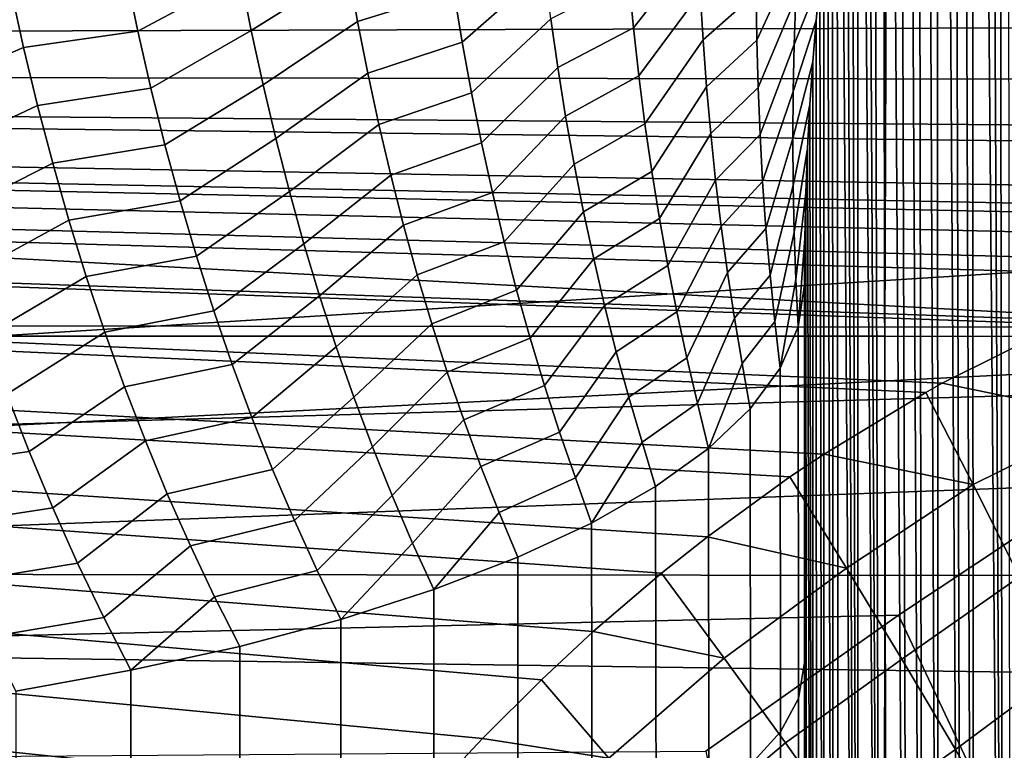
# Model space of a CAD drawing. Header units: metres. Extents: x -23 to 242, y -40 to 23.
# Tile 285 of 450: x 72.45 to 73.81, y 1.47 to 2.48. Entities that reach past the tile are written whole.
import ezdxf

# ---------------------------------------------------------------- set-up
doc = ezdxf.new("R2010")
doc.units = ezdxf.units.M
doc.layers.add('solid_10171013', color=7, linetype='CONTINUOUS')

msp = doc.modelspace()

# ---------------------------------------------------------------- linework, layer by layer
at = {"layer": 'solid_10171013'}
for points in [[(75.555367, 0.669542, 87.244743), (60.5, 0.566861, 87.486641), (60.5, 6.08989, 89.831032), (75.555367, 6.192572, 89.589127)], [(73.800201, 3.764769, 104.09362), (73.806381, 0.156096, 112.611961), (73.816376, 0.171756, 112.601654), (73.812141, 3.80551, 104.029892)], [(73.800201, 3.764769, 104.09362), (73.788193, 3.722998, 104.158447), (73.806381, 0.156096, 112.611961)], [(79.488693, 1.76766, 76.528076), (61.950001, 2.718125, 76.635117), (61.950001, 3.752233, 76.804237), (79.501579, 2.807441, 76.647522)], [(73.788193, 3.722998, 104.158447), (73.776123, 3.680121, 104.224434), (73.806381, 0.156096, 112.611961)], [(73.763947, 3.636025, 104.291649), (73.764488, 0.085818, 112.657089), (73.806381, 0.156096, 112.611961), (73.776123, 3.680121, 104.224434)], [(73.763947, 3.636025, 104.291649), (73.751648, 3.590592, 104.360191), (73.764488, 0.085818, 112.657089)], [(73.739319, 3.5439, 104.429985), (73.749504, 0.058581, 112.674202), (73.764488, 0.085818, 112.657089), (73.751648, 3.590592, 104.360191)], [(73.739319, 3.5439, 104.429985), (73.726982, 3.495955, 104.500992), (73.749504, 0.058581, 112.674202)], [(73.714607, 3.446603, 104.573326), (73.717316, -0.00423, 112.712776), (73.749504, 0.058581, 112.674202), (73.726982, 3.495955, 104.500992)], [(61.950001, 3.467007, 116.24794), (61.950001, 2.430276, 116.402168), (77.81234, 3.380401, 116.262978), (78.179459, 3.44802, 116.251297)], [(73.714607, 3.446603, 104.573326), (73.702179, 3.395682, 104.647087), (73.717316, -0.00423, 112.712776)], [(75.06131, 2.296046, 114.204643), (63.103245, 2.441852, 115.240692), (63.103245, 3.43306, 115.084679), (75.590714, 2.354286, 114.150269)], [(75.631348, 2.360808, 114.145813), (75.590714, 2.354286, 114.150269), (63.103245, 3.43306, 115.084679)], [(75.637169, 2.362109, 114.145126), (75.631348, 2.360808, 114.145813), (63.103245, 3.43306, 115.084679)], [(75.671898, 2.371779, 114.140762), (75.637169, 2.362109, 114.145126), (63.103245, 3.43306, 115.084679)], [(75.683578, 2.375746, 114.139198), (75.671898, 2.371779, 114.140762), (63.103245, 3.43306, 115.084679)], [(75.711815, 2.386786, 114.135216), (75.683578, 2.375746, 114.139198), (63.103245, 3.43306, 115.084679)], [(75.730034, 2.395111, 114.132477), (75.711815, 2.386786, 114.135216), (63.103245, 3.43306, 115.084679)], [(75.750633, 2.405805, 114.129204), (75.730034, 2.395111, 114.132477), (63.103245, 3.43306, 115.084679)], [(75.775948, 2.420806, 114.124916), (75.750633, 2.405805, 114.129204), (63.103245, 3.43306, 115.084679)], [(75.788147, 2.428744, 114.122742), (75.775948, 2.420806, 114.124916), (63.103245, 3.43306, 115.084679)], [(75.821144, 2.452935, 114.116478), (75.788147, 2.428744, 114.122742), (63.103245, 3.43306, 115.084679)], [(75.85807, 2.485429, 114.108658), (75.821144, 2.452935, 114.116478), (63.103245, 3.43306, 115.084679)], [(73.68972, 3.343138, 104.72229), (73.695679, -0.05025, 112.74015), (73.717316, -0.00423, 112.712776), (73.702179, 3.395682, 104.647087)], [(61.950001, 2.430276, 116.402168), (77.463539, 3.306651, 116.275452), (77.81234, 3.380401, 116.262978)], [(73.68972, 3.343138, 104.72229), (73.677376, 3.289148, 104.798805), (73.695679, -0.05025, 112.74015)], [(61.950001, 2.430276, 116.402168), (77.129654, 3.227046, 116.288597), (77.463539, 3.306651, 116.275452)], [(73.665108, 3.233521, 104.87674), (73.675262, -0.096989, 112.767097), (73.695679, -0.05025, 112.74015), (73.677376, 3.289148, 104.798805)], [(61.950001, 2.430276, 116.402168), (76.812851, 3.142426, 116.302216), (77.129654, 3.227046, 116.288597)], [(73.665108, 3.233521, 104.87674), (73.652885, 3.17603, 104.956192), (73.675262, -0.096989, 112.767097)], [(73.640724, 3.116466, 105.037262), (73.64695, -0.168678, 112.807381), (73.675262, -0.096989, 112.767097), (73.652885, 3.17603, 104.956192)], [(61.950001, 2.430276, 116.402168), (76.510971, 3.051931, 116.31636), (76.812851, 3.142426, 116.302216)], [(73.628807, 3.055114, 105.119812), (73.638031, -0.193286, 112.8209), (73.64695, -0.168678, 112.807381), (73.640724, 3.116466, 105.037262)], [(61.950001, 2.430276, 116.402168), (76.214134, 2.95328, 116.331306), (76.510971, 3.051931, 116.31636)], [(69.662666, 3.063542, 278.612061), (69.658768, 2.04225, 278.65271), (73.643036, 2.042211, 279.368134), (73.646683, 3.063551, 279.327393)], [(73.628807, 3.055114, 105.119812), (73.621025, 3.01318, 105.175674), (73.638031, -0.193286, 112.8209)], [(73.646683, 3.063551, 279.327393), (73.643036, 2.042211, 279.368134), (77.626595, 2.041722, 280.073853), (77.62986, 3.062835, 280.032684)], [(73.621025, 3.01318, 105.175674), (73.613358, 2.970295, 105.232239), (73.638031, -0.193286, 112.8209)], [(73.605797, 2.92635, 105.289551), (73.606316, -0.29117, 112.872772), (73.638031, -0.193286, 112.8209), (73.613358, 2.970295, 105.232239)], [(61.950001, 2.430276, 116.402168), (75.920242, 2.846174, 116.346962), (76.214134, 2.95328, 116.331306)], [(73.605797, 2.92635, 105.289551), (73.598358, 2.881233, 105.347649), (73.606316, -0.29117, 112.872772)], [(73.598358, 2.881233, 105.347649), (73.591049, 2.83485, 105.40657), (73.606316, -0.29117, 112.872772)], [(61.950001, 2.430276, 116.402168), (75.631393, 2.730879, 116.363152), (75.920242, 2.846174, 116.346962)], [(73.591049, 2.83485, 105.40657), (73.583992, 2.787464, 105.466278), (73.606316, -0.29117, 112.872772)], [(73.577225, 2.739089, 105.526733), (73.580048, -0.390301, 112.921951), (73.606316, -0.29117, 112.872772), (73.583992, 2.787464, 105.466278)], [(71.527611, 2.740899, 250.329803), (74.286957, 2.736998, 250.916077), (74.295448, 2.395861, 250.867554), (71.536301, 2.399418, 250.280441)], [(73.570747, 2.689569, 105.587959), (73.572212, -0.425118, 112.938622), (73.580048, -0.390301, 112.921951), (73.577225, 2.739089, 105.526733)], [(61.950001, 2.430276, 116.402168), (75.344017, 2.605949, 116.379929), (75.631393, 2.730879, 116.363152)], [(79.473778, 0.722805, 76.463036), (61.950001, 1.675825, 76.520157), (61.950001, 2.718125, 76.635117), (79.488693, 1.76766, 76.528076)], [(76.138664, 2.025793, 79.573158), (76.143135, 2.503043, 79.643074), (64.862846, 2.693465, 78.67411), (64.862846, 1.705544, 78.541382)], [(73.570747, 2.689569, 105.587959), (73.56456, 2.638747, 105.649948), (73.572212, -0.425118, 112.938622)], [(73.2967, 2.46703, 104.936378), (73.385712, 2.580369, 105.01545), (73.383606, 2.645624, 104.939041), (73.290253, 2.533718, 104.861908)], [(73.466515, 2.449829, 105.393082), (73.52343, 2.573168, 105.485207), (73.527367, 2.637603, 105.407379), (73.46566, 2.514966, 105.316605)], [(73.558693, 2.586462, 105.712708), (73.559113, -0.49202, 112.969719), (73.572212, -0.425118, 112.938622), (73.56456, 2.638747, 105.649948)], [(72.77047, 2.463029, 104.298851), (72.90416, 2.547067, 104.347946), (72.892609, 2.619209, 104.279282), (72.755714, 2.538194, 104.232346)], [(61.950001, 2.430276, 116.402168), (75.056221, 2.470608, 116.397202), (75.344017, 2.605949, 116.379929)], [(72.614166, 2.462305, 104.191513), (72.755714, 2.538194, 104.232346), (72.742287, 2.613908, 104.165131), (72.597778, 2.541637, 104.12635)], [(73.060997, 2.446875, 104.594009), (73.174164, 2.546693, 104.659752), (73.166519, 2.614591, 104.586899), (73.049515, 2.516981, 104.523285)], [(72.916916, 2.475409, 104.415924), (73.049515, 2.516981, 104.523285), (73.039169, 2.587546, 104.451828), (72.90416, 2.547067, 104.347946)], [(73.304138, 2.400669, 105.010056), (73.38868, 2.515252, 105.091087), (73.385712, 2.580369, 105.01545), (73.2967, 2.46703, 104.936378)], [(73.392548, 2.450312, 105.165932), (73.46566, 2.514966, 105.316605), (73.465675, 2.580148, 105.23925), (73.38868, 2.515252, 105.091087)], [(73.518013, 2.443911, 105.638191), (73.553177, 2.532554, 105.776245), (73.558693, 2.586462, 105.712708), (73.520302, 2.508596, 105.562157)], [(73.558693, 2.586462, 105.712708), (73.553177, 2.532554, 105.776245), (73.559113, -0.49202, 112.969719)], [(73.468269, 2.384768, 105.468658), (73.520302, 2.508596, 105.562157), (73.52343, 2.573168, 105.485207), (73.466515, 2.449829, 105.393082)], [(72.45697, 2.439695, 104.120827), (72.614166, 2.462305, 104.191513), (72.597778, 2.541637, 104.12635), (72.439316, 2.520467, 104.059555)], [(72.632057, 2.38364, 104.255913), (72.77047, 2.463029, 104.298851), (72.755714, 2.538194, 104.232346), (72.614166, 2.462305, 104.191513)], [(72.786575, 2.388473, 104.364609), (72.916916, 2.475409, 104.415924), (72.90416, 2.547067, 104.347946), (72.77047, 2.463029, 104.298851)], [(73.073616, 2.377284, 104.663979), (73.182838, 2.479151, 104.731888), (73.174164, 2.546693, 104.659752), (73.060997, 2.446875, 104.594009)], [(73.192535, 2.412011, 104.803276), (73.2967, 2.46703, 104.936378), (73.290253, 2.533718, 104.861908), (73.182838, 2.479151, 104.731888)], [(73.516594, 2.379137, 105.713272), (73.548088, 2.476936, 105.840553), (73.553177, 2.532554, 105.776245), (73.518013, 2.443911, 105.638191)], [(73.548088, 2.476936, 105.840553), (73.549065, -0.555398, 112.997887), (73.559113, -0.49202, 112.969719), (73.553177, 2.532554, 105.776245)], [(72.306061, 2.3746, 104.096237), (72.45697, 2.439695, 104.120827), (72.439316, 2.520467, 104.059555), (72.285835, 2.459784, 104.036949)], [(72.93087, 2.404288, 104.483185), (73.060997, 2.446875, 104.594009), (73.049515, 2.516981, 104.523285), (72.916916, 2.475409, 104.415924)], [(73.312576, 2.334683, 105.082909), (73.392548, 2.450312, 105.165932), (73.38868, 2.515252, 105.091087), (73.304138, 2.400669, 105.010056)], [(73.397324, 2.385587, 105.239944), (73.466515, 2.449829, 105.393082), (73.46566, 2.514966, 105.316605), (73.392548, 2.450312, 105.165932)], [(73.470947, 2.319818, 105.543289), (73.518013, 2.443911, 105.638191), (73.520302, 2.508596, 105.562157), (73.468269, 2.384768, 105.468658)], [(61.950001, 2.430276, 116.402168), (74.769897, 2.325594, 116.414673), (75.056221, 2.470608, 116.397202)], [(72.804024, 2.314594, 104.429611), (72.93087, 2.404288, 104.483185), (72.916916, 2.475409, 104.415924), (72.786575, 2.388473, 104.364609)], [(73.087402, 2.308268, 104.73317), (73.192535, 2.412011, 104.803276), (73.182838, 2.479151, 104.731888), (73.073616, 2.377284, 104.663979)], [(73.516083, 2.314313, 105.787338), (73.543541, 2.419802, 105.905632), (73.548088, 2.476936, 105.840553), (73.516594, 2.379137, 105.713272)], [(73.543541, 2.419802, 105.905632), (73.544144, -0.593306, 113.014069), (73.549065, -0.555398, 112.997887), (73.548088, 2.476936, 105.840553)], [(72.476181, 2.359609, 104.181335), (72.632057, 2.38364, 104.255913), (72.614166, 2.462305, 104.191513), (72.45697, 2.439695, 104.120827)], [(72.651459, 2.305714, 104.319504), (72.786575, 2.388473, 104.364609), (72.77047, 2.463029, 104.298851), (72.632057, 2.38364, 104.255913)], [(73.203278, 2.345326, 104.873901), (73.304138, 2.400669, 105.010056), (73.2967, 2.46703, 104.936378), (73.192535, 2.412011, 104.803276)], [(72.942596, 1.324719, 114.489563), (63.103245, 1.443761, 115.34388), (63.103245, 2.441852, 115.240692), (73.015564, 1.409246, 114.476738)], [(73.088928, 1.488052, 114.463943), (73.015564, 1.409246, 114.476738), (63.103245, 2.441852, 115.240692)], [(73.169899, 1.568847, 114.449959), (73.088928, 1.488052, 114.463943), (63.103245, 2.441852, 115.240692)], [(73.241348, 1.63517, 114.437759), (73.169899, 1.568847, 114.449959), (63.103245, 2.441852, 115.240692)], [(73.335434, 1.715519, 114.421982), (73.241348, 1.63517, 114.437759), (63.103245, 2.441852, 115.240692)], [(73.398781, 1.765659, 114.411545), (73.335434, 1.715519, 114.421982), (63.103245, 2.441852, 115.240692)], [(73.512039, 1.848078, 114.393265), (73.398781, 1.765659, 114.411545), (63.103245, 2.441852, 115.240692)], [(73.559113, 1.87955, 114.385849), (73.512039, 1.848078, 114.393265), (63.103245, 2.441852, 115.240692)], [(73.699394, 1.964679, 114.364349), (73.559113, 1.87955, 114.385849), (63.103245, 2.441852, 115.240692)], [(73.721695, 1.977118, 114.361015), (73.699394, 1.964679, 114.364349), (63.103245, 2.441852, 115.240692)], [(73.885132, 2.058769, 114.337395), (73.721695, 1.977118, 114.361015), (63.103245, 2.441852, 115.240692)], [(73.896645, 2.063923, 114.335785), (73.885132, 2.058769, 114.337395), (63.103245, 2.441852, 115.240692)], [(74.048531, 2.125135, 114.315208), (73.896645, 2.063923, 114.335785), (63.103245, 2.441852, 115.240692)], [(74.103394, 2.144043, 114.308113), (74.048531, 2.125135, 114.315208), (63.103245, 2.441852, 115.240692)], [(74.211388, 2.17654, 114.294647), (74.103394, 2.144043, 114.308113), (63.103245, 2.441852, 115.240692)], [(74.317108, 2.202704, 114.282112), (74.211388, 2.17654, 114.294647), (63.103245, 2.441852, 115.240692)], [(74.37249, 2.214114, 114.27581), (74.317108, 2.202704, 114.282112), (63.103245, 2.441852, 115.240692)], [(74.531891, 2.237857, 114.258781), (74.37249, 2.214114, 114.27581), (63.103245, 2.441852, 115.240692)], [(75.06131, 2.296046, 114.204643), (74.531891, 2.237857, 114.258781), (63.103245, 2.441852, 115.240692)], [(72.946045, 2.333764, 104.549706), (73.073616, 2.377284, 104.663979), (73.060997, 2.446875, 104.594009), (72.93087, 2.404288, 104.483185)], [(73.322029, 2.269121, 105.154892), (73.397324, 2.385587, 105.239944), (73.392548, 2.450312, 105.165932), (73.312576, 2.334683, 105.082909)], [(73.403046, 2.321119, 105.31308), (73.468269, 2.384768, 105.468658), (73.466515, 2.449829, 105.393082), (73.397324, 2.385587, 105.239944)], [(73.474571, 2.255024, 105.616913), (73.516594, 2.379137, 105.713272), (73.518013, 2.443911, 105.638191), (73.470947, 2.319818, 105.543289)], [(61.950001, 2.430276, 116.402168), (61.950001, 1.387037, 116.501968), (74.487061, 2.17173, 116.432037), (74.769897, 2.325594, 116.414673)], [(72.328033, 2.290204, 104.154694), (72.476181, 2.359609, 104.181335), (72.45697, 2.439695, 104.120827), (72.306061, 2.3746, 104.096237)], [(73.516518, 2.249495, 105.860321), (73.539627, 2.361184, 105.971489), (73.543541, 2.419802, 105.905632), (73.516083, 2.314313, 105.787338)], [(73.543541, 2.419802, 105.905632), (73.539627, 2.361184, 105.971489), (73.544144, -0.593306, 113.014069)], [(72.822838, 2.241462, 104.493828), (72.946045, 2.333764, 104.549706), (72.93087, 2.404288, 104.483185), (72.804024, 2.314594, 104.429611)], [(73.102364, 2.239889, 104.801552), (73.203278, 2.345326, 104.873901), (73.192535, 2.412011, 104.803276), (73.087402, 2.308268, 104.73317)], [(73.21508, 2.27915, 104.943718), (73.312576, 2.334683, 105.082909), (73.304138, 2.400669, 105.010056), (73.203278, 2.345326, 104.873901)], [(71.536301, 2.399418, 250.280441), (74.295448, 2.395861, 250.867554), (74.302727, 2.054094, 250.825897), (71.543762, 2.057261, 250.238113)], [(72.672371, 2.228608, 104.382294), (72.804024, 2.314594, 104.429611), (72.786575, 2.388473, 104.364609), (72.651459, 2.305714, 104.319504)], [(72.496956, 2.280281, 104.241051), (72.651459, 2.305714, 104.319504), (72.632057, 2.38364, 104.255913), (72.476181, 2.359609, 104.181335)], [(72.96244, 2.263901, 104.615463), (73.087402, 2.308268, 104.73317), (73.073616, 2.377284, 104.663979), (72.946045, 2.333764, 104.549706)], [(73.33252, 2.204032, 105.225983), (73.403046, 2.321119, 105.31308), (73.397324, 2.385587, 105.239944), (73.322029, 2.269121, 105.154892)], [(73.409721, 2.256947, 105.385315), (73.470947, 2.319818, 105.543289), (73.468269, 2.384768, 105.468658), (73.403046, 2.321119, 105.31308)], [(73.479179, 2.190452, 105.689476), (73.516083, 2.314313, 105.787338), (73.516594, 2.379137, 105.713272), (73.474571, 2.255024, 105.616913)], [(72.351768, 2.206683, 104.212303), (72.496956, 2.280281, 104.241051), (72.476181, 2.359609, 104.181335), (72.328033, 2.290204, 104.154694)], [(73.517944, 2.184741, 105.932159), (73.536423, 2.301091, 106.038116), (73.539627, 2.361184, 105.971489), (73.516518, 2.249495, 105.860321)], [(73.539627, 2.361184, 105.971489), (73.536423, 2.301091, 106.038116), (73.544144, -0.593306, 113.014069)], [(72.843018, 2.169151, 104.557243), (72.96244, 2.263901, 104.615463), (72.946045, 2.333764, 104.549706), (72.822838, 2.241462, 104.493828)], [(73.1185, 2.17221, 104.86911), (73.21508, 2.27915, 104.943718), (73.203278, 2.345326, 104.873901), (73.102364, 2.239889, 104.801552)], [(73.227959, 2.213537, 105.012711), (73.322029, 2.269121, 105.154892), (73.312576, 2.334683, 105.082909), (73.21508, 2.27915, 104.943718)], [(73.344048, 2.139476, 105.29612), (73.409721, 2.256947, 105.385315), (73.403046, 2.321119, 105.31308), (73.33252, 2.204032, 105.225983)], [(73.417366, 2.193124, 105.456596), (73.474571, 2.255024, 105.616913), (73.470947, 2.319818, 105.543289), (73.409721, 2.256947, 105.385315)], [(72.51931, 2.201793, 104.29998), (72.672371, 2.228608, 104.382294), (72.651459, 2.305714, 104.319504), (72.496956, 2.280281, 104.241051)], [(72.694809, 2.152404, 104.444252), (72.822838, 2.241462, 104.493828), (72.804024, 2.314594, 104.429611), (72.672371, 2.228608, 104.382294)], [(72.980072, 2.194766, 104.680443), (73.102364, 2.239889, 104.801552), (73.087402, 2.308268, 104.73317), (72.96244, 2.263901, 104.615463)], [(73.484802, 2.126167, 105.76091), (73.516518, 2.249495, 105.860321), (73.516083, 2.314313, 105.787338), (73.479179, 2.190452, 105.689476)], [(73.520393, 2.120109, 106.002777), (73.534027, 2.239539, 106.105537), (73.536423, 2.301091, 106.038116), (73.517944, 2.184741, 105.932159)], [(73.534027, 2.239539, 106.105537), (73.536095, -0.678682, 113.048912), (73.544144, -0.593306, 113.014069), (73.536423, 2.301091, 106.038116)], [(72.377274, 2.124128, 104.269066), (72.51931, 2.201793, 104.29998), (72.496956, 2.280281, 104.241051), (72.351768, 2.206683, 104.212303)], [(73.135818, 2.105293, 104.935791), (73.227959, 2.213537, 105.012711), (73.21508, 2.27915, 104.943718), (73.1185, 2.17221, 104.86911)], [(73.241905, 2.14854, 105.080841), (73.33252, 2.204032, 105.225983), (73.322029, 2.269121, 105.154892), (73.227959, 2.213537, 105.012711)], [(72.864571, 2.097734, 104.619843), (72.980072, 2.194766, 104.680443), (72.96244, 2.263901, 104.615463), (72.843018, 2.169151, 104.557243)], [(73.356621, 2.075534, 105.365257), (73.417366, 2.193124, 105.456596), (73.409721, 2.256947, 105.385315), (73.344048, 2.139476, 105.29612)], [(73.425995, 2.129722, 105.526855), (73.479179, 2.190452, 105.689476), (73.474571, 2.255024, 105.616913), (73.417366, 2.193124, 105.456596)], [(72.718788, 2.077182, 104.505363), (72.843018, 2.169151, 104.557243), (72.822838, 2.241462, 104.493828), (72.694809, 2.152404, 104.444252)], [(72.99894, 2.126422, 104.744621), (73.1185, 2.17221, 104.86911), (73.102364, 2.239889, 104.801552), (72.980072, 2.194766, 104.680443)], [(73.491447, 2.062236, 105.831139), (73.517944, 2.184741, 105.932159), (73.516518, 2.249495, 105.860321), (73.484802, 2.126167, 105.76091)], [(73.523659, 2.054797, 106.069511), (73.532524, 2.176548, 106.173744), (73.534027, 2.239539, 106.105537), (73.520393, 2.120109, 106.002777)], [(73.532524, 2.176548, 106.173744), (73.535057, -0.694671, 113.055199), (73.536095, -0.678682, 113.048912), (73.534027, 2.239539, 106.105537)], [(72.543251, 2.124226, 104.358101), (72.694809, 2.152404, 104.444252), (72.672371, 2.228608, 104.382294), (72.51931, 2.201793, 104.29998)], [(73.154312, 2.039213, 105.001564), (73.241905, 2.14854, 105.080841), (73.227959, 2.213537, 105.012711), (73.135818, 2.105293, 104.935791)], [(72.404564, 2.042628, 104.324951), (72.543251, 2.124226, 104.358101), (72.51931, 2.201793, 104.29998), (72.377274, 2.124128, 104.269066)], [(73.256935, 2.084229, 105.148056), (73.344048, 2.139476, 105.29612), (73.33252, 2.204032, 105.225983), (73.241905, 2.14854, 105.080841)], [(72.887489, 2.027286, 104.681587), (72.99894, 2.126422, 104.744621), (72.980072, 2.194766, 104.680443), (72.864571, 2.097734, 104.619843)], [(73.370255, 2.012284, 105.433342), (73.425995, 2.129722, 105.526855), (73.417366, 2.193124, 105.456596), (73.356621, 2.075534, 105.365257)], [(73.435631, 2.06681, 105.596046), (73.484802, 2.126167, 105.76091), (73.479179, 2.190452, 105.689476), (73.425995, 2.129722, 105.526855)], [(73.517944, 2.184741, 105.932159), (73.491447, 2.062236, 105.831139), (73.498695, 1.997931, 105.897705), (73.520393, 2.120109, 106.002777)], [(61.950001, 1.387037, 116.501968), (74.20787, 2.009006, 116.449097), (74.487061, 2.17173, 116.432037)], [(73.019043, 2.058936, 104.807953), (73.135818, 2.105293, 104.935791), (73.1185, 2.17221, 104.86911), (72.99894, 2.126422, 104.744621)], [(73.523659, 2.054797, 106.069511), (73.531998, 2.112142, 106.24276), (73.532524, 2.176548, 106.173744)], [(73.532524, 2.176548, 106.173744), (73.531998, 2.112142, 106.24276), (73.535057, -0.694671, 113.055199)], [(72.744286, 2.003025, 104.56559), (72.864571, 2.097734, 104.619843), (72.843018, 2.169151, 104.557243), (72.718788, 2.077182, 104.505363)], [(72.568787, 2.047661, 104.415382), (72.718788, 2.077182, 104.505363), (72.694809, 2.152404, 104.444252), (72.543251, 2.124226, 104.358101)], [(73.173981, 1.974062, 105.066391), (73.256935, 2.084229, 105.148056), (73.241905, 2.14854, 105.080841), (73.154312, 2.039213, 105.001564)], [(73.273048, 2.020684, 105.214325), (73.356621, 2.075534, 105.365257), (73.344048, 2.139476, 105.29612), (73.256935, 2.084229, 105.148056)], [(73.384941, 1.949804, 105.500313), (73.435631, 2.06681, 105.596046), (73.425995, 2.129722, 105.526855), (73.370255, 2.012284, 105.433342)], [(72.433624, 1.962273, 104.379929), (72.568787, 2.047661, 104.415382), (72.543251, 2.124226, 104.358101), (72.404564, 2.042628, 104.324951)], [(72.911766, 1.957892, 104.742432), (73.019043, 2.058936, 104.807953), (72.99894, 2.126422, 104.744621), (72.887489, 2.027286, 104.681587)], [(73.446289, 2.00446, 105.664108), (73.491447, 2.062236, 105.831139), (73.484802, 2.126167, 105.76091), (73.435631, 2.06681, 105.596046)], [(73.520393, 2.120109, 106.002777), (73.498695, 1.997931, 105.897705), (73.523659, 2.054797, 106.069511)], [(73.040375, 1.992388, 104.870407), (73.154312, 2.039213, 105.001564), (73.135818, 2.105293, 104.935791), (73.019043, 2.058936, 104.807953)], [(73.523659, 2.054797, 106.069511), (73.523903, 1.54288, 106.224167), (73.531998, 1.592732, 106.396996), (73.531998, 2.112142, 106.24276)], [(73.535057, -0.694671, 113.055199), (73.531998, 2.112142, 106.24276), (73.531998, 1.592732, 106.396996), (73.531998, -0.795674, 113.09314)], [(72.771294, 1.930029, 104.624893), (72.887489, 2.027286, 104.681587), (72.864571, 2.097734, 104.619843), (72.744286, 2.003025, 104.56559)], [(72.595894, 1.97218, 104.471802), (72.744286, 2.003025, 104.56559), (72.718788, 2.077182, 104.505363), (72.568787, 2.047661, 104.415382)], [(73.194801, 1.909933, 105.130219), (73.273048, 2.020684, 105.214325), (73.256935, 2.084229, 105.148056), (73.173981, 1.974062, 105.066391)], [(73.290222, 1.957991, 105.279587), (73.370255, 2.012284, 105.433342), (73.356621, 2.075534, 105.365257), (73.273048, 2.020684, 105.214325)], [(73.435631, 2.06681, 105.596046), (73.384941, 1.949804, 105.500313), (73.399895, 1.887525, 105.564148), (73.446289, 2.00446, 105.664108)], [(73.446289, 2.00446, 105.664108), (73.457329, 1.942019, 105.728783), (73.498695, 1.997931, 105.897705), (73.491447, 2.062236, 105.831139)], [(71.543762, 2.057261, 250.238113), (74.302727, 2.054094, 250.825897), (74.308807, 1.71187, 250.791153), (71.54998, 1.714606, 250.20282)], [(72.464447, 1.88317, 104.43396), (72.595894, 1.97218, 104.471802), (72.568787, 2.047661, 104.415382), (72.433624, 1.962273, 104.379929)], [(72.937386, 1.889659, 104.802353), (73.040375, 1.992388, 104.870407), (73.019043, 2.058936, 104.807953), (72.911766, 1.957892, 104.742432)], [(73.523903, 1.54288, 106.224167), (73.523659, 2.054797, 106.069511), (73.498695, 1.997931, 105.897705), (73.499161, 1.496837, 106.048935)], [(73.951469, 1.929851, 114.339439), (73.721695, 1.977118, 114.361015), (73.885132, 2.058769, 114.337395)], [(69.658768, 2.04225, 278.65271), (69.657867, 1.020599, 278.677399), (73.642502, 1.020546, 279.392853), (73.643036, 2.042211, 279.368134)], [(73.06292, 1.926873, 104.931953), (73.173981, 1.974062, 105.066391), (73.154312, 2.039213, 105.001564), (73.040375, 1.992388, 104.870407)], [(73.643036, 2.042211, 279.368134), (73.642502, 1.020546, 279.392853), (77.626488, 1.020294, 280.098846), (77.626595, 2.041722, 280.073853)], [(76.133759, 1.546836, 79.516167), (76.138664, 2.025793, 79.573158), (64.862846, 1.705544, 78.541382)], [(72.799789, 1.858309, 104.68325), (72.911766, 1.957892, 104.742432), (72.887489, 2.027286, 104.681587), (72.771294, 1.930029, 104.624893)], [(73.216759, 1.846913, 105.192993), (73.290222, 1.957991, 105.279587), (73.273048, 2.020684, 105.214325), (73.194801, 1.909933, 105.130219)], [(61.950001, 1.387037, 116.501968), (73.932167, 1.837407, 116.46563), (74.20787, 2.009006, 116.449097)], [(73.308472, 1.896227, 105.343796), (73.384941, 1.949804, 105.500313), (73.370255, 2.012284, 105.433342), (73.290222, 1.957991, 105.279587)], [(72.62458, 1.897882, 104.527336), (72.771294, 1.930029, 104.624893), (72.744286, 2.003025, 104.56559), (72.595894, 1.97218, 104.471802)], [(73.446289, 2.00446, 105.664108), (73.399895, 1.887525, 105.564148), (73.457329, 1.942019, 105.728783)], [(73.499161, 1.496837, 106.048935), (73.498695, 1.997931, 105.897705), (73.457329, 1.942019, 105.728783), (73.45797, 1.45156, 105.876617)], [(72.964325, 1.822687, 104.861328), (73.06292, 1.926873, 104.931953), (73.040375, 1.992388, 104.870407), (72.937386, 1.889659, 104.802353)], [(72.497002, 1.805444, 104.487045), (72.62458, 1.897882, 104.527336), (72.595894, 1.97218, 104.471802), (72.464447, 1.88317, 104.43396)], [(73.086662, 1.862484, 104.992554), (73.194801, 1.909933, 105.130219), (73.173981, 1.974062, 105.066391), (73.06292, 1.926873, 104.931953)], [(73.76461, 1.837505, 114.365746), (73.699394, 1.964679, 114.364349), (73.721695, 1.977118, 114.361015), (73.951469, 1.929851, 114.339439)], [(72.302673, 1.859918, 104.363922), (72.464447, 1.88317, 104.43396), (72.433624, 1.962273, 104.379929), (72.271172, 1.940222, 104.314064)], [(72.829758, 1.787977, 104.740639), (72.937386, 1.889659, 104.802353), (72.911766, 1.957892, 104.742432), (72.799789, 1.858309, 104.68325)], [(73.290222, 1.957991, 105.279587), (73.216759, 1.846913, 105.192993), (73.238884, 1.784599, 105.253189), (73.308472, 1.896227, 105.343796)], [(73.76461, 1.837505, 114.365746), (73.559113, 1.87955, 114.385849), (73.699394, 1.964679, 114.364349)], [(73.308472, 1.896227, 105.343796), (73.326881, 1.834905, 105.405174), (73.399895, 1.887525, 105.564148), (73.384941, 1.949804, 105.500313)], [(73.45797, 1.45156, 105.876617), (73.457329, 1.942019, 105.728783), (73.399895, 1.887525, 105.564148), (73.400681, 1.407429, 105.708656)], [(72.654808, 1.824879, 104.581947), (72.799789, 1.858309, 104.68325), (72.771294, 1.930029, 104.624893), (72.62458, 1.897882, 104.527336)], [(72.992538, 1.757077, 104.919296), (73.086662, 1.862484, 104.992554), (73.06292, 1.926873, 104.931953), (72.964325, 1.822687, 104.861328)], [(73.951469, 1.929851, 114.339439), (74.004753, 1.795591, 114.329147), (73.828377, 1.71034, 114.353569), (73.76461, 1.837505, 114.365746)], [(73.11158, 1.79931, 105.052155), (73.216759, 1.846913, 105.192993), (73.194801, 1.909933, 105.130219), (73.086662, 1.862484, 104.992554)], [(72.531273, 1.729218, 104.539162), (72.654808, 1.824879, 104.581947), (72.62458, 1.897882, 104.527336), (72.497002, 1.805444, 104.487045)], [(72.861145, 1.719142, 104.797012), (72.964325, 1.822687, 104.861328), (72.937386, 1.889659, 104.802353), (72.829758, 1.787977, 104.740639)], [(73.308472, 1.896227, 105.343796), (73.238884, 1.784599, 105.253189), (73.326881, 1.834905, 105.405174)], [(73.400681, 1.407429, 105.708656), (73.399895, 1.887525, 105.564148), (73.326881, 1.834905, 105.405174), (73.327766, 1.364813, 105.546463)], [(72.335953, 1.780945, 104.412872), (72.497002, 1.805444, 104.487045), (72.464447, 1.88317, 104.43396), (72.302673, 1.859918, 104.363922)], [(73.590012, 1.722393, 114.392036), (73.512039, 1.848078, 114.393265), (73.559113, 1.87955, 114.385849), (73.76461, 1.837505, 114.365746)], [(72.686554, 1.753285, 104.635635), (72.829758, 1.787977, 104.740639), (72.799789, 1.858309, 104.68325), (72.654808, 1.824879, 104.581947)], [(73.086662, 1.862484, 104.992554), (72.992538, 1.757077, 104.919296), (73.022011, 1.692923, 104.976219), (73.11158, 1.79931, 105.052155)], [(73.11158, 1.79931, 105.052155), (73.137634, 1.73744, 105.11071), (73.238884, 1.784599, 105.253189), (73.216759, 1.846913, 105.192993)], [(73.590012, 1.722393, 114.392036), (73.398781, 1.765659, 114.411545), (73.512039, 1.848078, 114.393265)], [(61.950001, 1.387037, 116.501968), (73.661537, 1.657761, 116.481346), (73.932167, 1.837407, 116.46563)], [(73.327766, 1.364813, 105.546463), (73.326881, 1.834905, 105.405174), (73.238884, 1.784599, 105.253189), (73.239838, 1.324066, 105.391388)], [(73.76461, 1.837505, 114.365746), (73.828377, 1.71034, 114.353569), (73.666351, 1.597102, 114.376335), (73.590012, 1.722393, 114.392036)], [(73.797394, 1.369268, 116.514908), (74.143768, 1.590537, 116.498962), (73.932167, 1.837407, 116.46563), (73.661537, 1.657761, 116.481346)], [(72.567207, 1.654612, 104.590263), (72.686554, 1.753285, 104.635635), (72.654808, 1.824879, 104.581947), (72.531273, 1.729218, 104.539162)], [(72.964325, 1.822687, 104.861328), (72.861145, 1.719142, 104.797012), (72.893929, 1.651911, 104.85231), (72.992538, 1.757077, 104.919296)], [(72.370979, 1.70342, 104.460884), (72.531273, 1.729218, 104.539162), (72.497002, 1.805444, 104.487045), (72.335953, 1.780945, 104.412872)], [(73.11158, 1.79931, 105.052155), (73.022011, 1.692923, 104.976219), (73.137634, 1.73744, 105.11071)], [(72.719788, 1.683206, 104.688339), (72.861145, 1.719142, 104.797012), (72.829758, 1.787977, 104.740639), (72.686554, 1.753285, 104.635635)], [(73.239838, 1.324066, 105.391388), (73.238884, 1.784599, 105.253189), (73.137634, 1.73744, 105.11071), (73.137634, 1.285531, 105.244728)], [(73.421425, 1.598463, 114.418549), (73.335434, 1.715519, 114.421982), (73.398781, 1.765659, 114.411545), (73.590012, 1.722393, 114.392036)], [(72.686554, 1.753285, 104.635635), (72.567207, 1.654612, 104.590263), (72.604774, 1.58174, 104.640312), (72.719788, 1.683206, 104.688339)], [(72.992538, 1.757077, 104.919296), (72.893929, 1.651911, 104.85231), (73.022011, 1.692923, 104.976219)], [(73.137634, 1.285531, 105.244728), (73.137634, 1.73744, 105.11071), (73.022011, 1.692923, 104.976219), (73.022011, 1.249529, 105.107712)], [(72.407715, 1.627458, 104.507935), (72.567207, 1.654612, 104.590263), (72.531273, 1.729218, 104.539162), (72.370979, 1.70342, 104.460884)], [(73.590012, 1.722393, 114.392036), (73.666351, 1.597102, 114.376335), (73.505943, 1.481888, 114.401108), (73.421425, 1.598463, 114.418549)], [(71.54998, 1.714606, 250.20282), (74.308807, 1.71187, 250.791153), (74.313675, 1.369364, 250.763306), (71.554955, 1.371627, 250.174591)], [(72.719788, 1.683206, 104.688339), (72.754463, 1.614746, 104.740028), (72.893929, 1.651911, 104.85231), (72.861145, 1.719142, 104.797012)], [(73.421425, 1.598463, 114.418549), (73.241348, 1.63517, 114.437759), (73.335434, 1.715519, 114.421982)], [(73.828377, 1.71034, 114.353569), (73.889778, 1.583998, 114.328041), (73.739929, 1.47275, 114.346413), (73.666351, 1.597102, 114.376335)], [(76.128471, 1.066528, 79.47216), (76.133759, 1.546836, 79.516167), (64.862846, 1.705544, 78.541382), (64.862846, 0.711971, 78.461288)], [(72.719788, 1.683206, 104.688339), (72.604774, 1.58174, 104.640312), (72.754463, 1.614746, 104.740028)], [(73.022011, 1.249529, 105.107712), (73.022011, 1.692923, 104.976219), (72.893929, 1.651911, 104.85231), (72.893929, 1.216362, 104.981476)], [(79.457047, -0.324173, 76.452621), (61.950001, 0.629311, 76.459885), (61.950001, 1.675825, 76.520157), (79.473778, 0.722805, 76.463036)], [(61.950001, 1.387037, 116.501968), (73.396515, 1.470361, 116.49601), (73.661537, 1.657761, 116.481346)], [(72.407715, 1.627458, 104.507935), (72.446114, 1.553168, 104.553986), (72.604774, 1.58174, 104.640312), (72.567207, 1.654612, 104.590263)], [(73.46154, 1.136209, 116.529091), (73.797394, 1.369268, 116.514908), (73.661537, 1.657761, 116.481346), (73.396515, 1.470361, 116.49601)], [(72.893929, 1.216362, 104.981476), (72.893929, 1.651911, 104.85231), (72.754463, 1.614746, 104.740028), (72.754463, 1.186306, 104.867088)], [(73.262703, 1.460713, 114.444427), (73.169899, 1.568847, 114.449959), (73.241348, 1.63517, 114.437759), (73.421425, 1.598463, 114.418549)], [(72.754463, 1.186306, 104.867088), (72.754463, 1.614746, 104.740028), (72.604774, 1.58174, 104.640312), (72.604774, 1.159613, 104.765495)], [(73.421425, 1.598463, 114.418549), (73.505943, 1.481888, 114.401108), (73.354111, 1.353189, 114.4254), (73.262703, 1.460713, 114.444427)], [(73.666351, 1.597102, 114.376335), (73.739929, 1.47275, 114.346413), (73.587631, 1.366162, 114.369949), (73.505943, 1.481888, 114.401108)], [(73.523903, 1.021584, 106.343803), (73.531998, 1.063347, 106.518745), (73.531998, 1.592732, 106.396996), (73.523903, 1.54288, 106.224167)], [(73.531998, 1.063347, 106.518745), (73.531998, -1.622591, 113.032837), (73.531998, -0.795674, 113.09314), (73.531998, 1.592732, 106.396996)], [(73.862526, 1.032177, 116.570625), (74.20752, 1.249759, 116.559967), (74.143768, 1.590537, 116.498962), (73.797394, 1.369268, 116.514908)], [(72.604774, 1.159613, 104.765495), (72.604774, 1.58174, 104.640312), (72.446114, 1.553168, 104.553986), (72.446114, 1.136506, 104.677551)], [(73.889778, 1.583998, 114.328041), (73.948273, 1.459624, 114.289391), (73.810028, 1.35054, 114.302559), (73.739929, 1.47275, 114.346413)], [(73.262703, 1.460713, 114.444427), (73.088928, 1.488052, 114.463943), (73.169899, 1.568847, 114.449959)], [(73.523903, 1.021584, 106.343803), (73.523903, 1.54288, 106.224167), (73.499161, 1.496837, 106.048935), (73.499161, 0.986611, 106.166031)], [(73.499161, 0.986611, 106.166031), (73.499161, 1.496837, 106.048935), (73.45797, 1.45156, 105.876617), (73.45797, 0.952221, 105.991211)], [(73.119514, 1.305348, 114.468506), (73.015564, 1.409246, 114.476738), (73.088928, 1.488052, 114.463943), (73.262703, 1.460713, 114.444427)], [(73.505943, 1.481888, 114.401108), (73.587631, 1.366162, 114.369949), (73.442673, 1.246431, 114.393181), (73.354111, 1.353189, 114.4254)], [(73.739929, 1.47275, 114.346413), (73.810028, 1.35054, 114.302559), (73.665733, 1.252367, 114.325378), (73.587631, 1.366162, 114.369949)]]:
    msp.add_3dface(points, dxfattribs=at)

doc.saveas('drawing.dxf')
